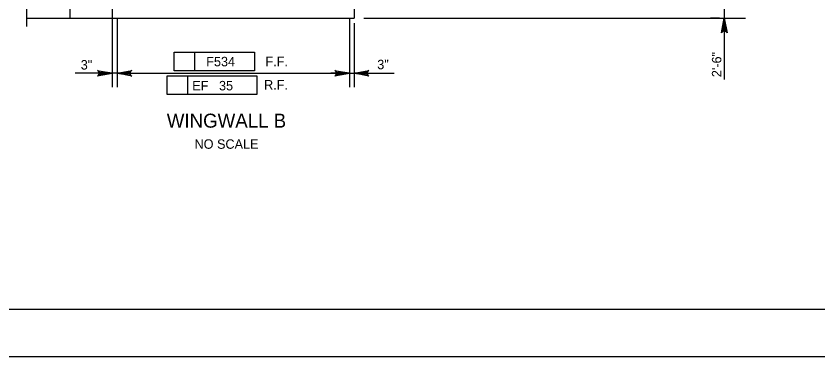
# Model space of a CAD drawing. Extents: x 638340 to 640242, y 295465 to 298435.
# Drawn here: x 638795.1 to 639049.3, y 295465.5 to 295573.4 of the extents above; entities that cross this region are included whole.
import ezdxf

# ---------------------------------------------------------------- set-up
doc = ezdxf.new("R2010")
doc.units = 0
for name, color, linetype in [('2', 7, 'Continuous'), ('4', 7, 'Continuous'), ('Level 10', 7, 'Continuous'), ('Level 3', 7, 'Continuous'), ('Level 4', 7, 'Continuous'), ('PLT-BNDY', 7, 'Continuous')]:
    doc.layers.add(name, color=color, linetype=linetype)

msp = doc.modelspace()

# ---------------------------------------------------------------- linework, layer by layer
at = {"layer": '2'}
msp.add_line((639261.46, 295480.46), (638475.46, 295480.46), dxfattribs=at)
at = {"layer": 'Level 10'}
for p, q in [((638902.33, 295647.03), (638902.33, 295572.74)), ((638812.13, 295585.02), (638812.13, 295572.74)), ((638798.36, 295572.74), (638902.33, 295572.74))]:
    msp.add_line(p, q, dxfattribs=at)
at = {"layer": 'Level 3'}
msp.add_line((638798.36, 295600.64), (638798.36, 295570.12), dxfattribs=at)
at = {"layer": 'Level 4'}
for p, q in [((639019.64, 295585.02), (639019.64, 295572.74)), ((638825.58, 295583.49), (638825.58, 295550.88)), ((638827.12, 295572.74), (638827.12, 295550.88)), ((638900.79, 295572.74), (638900.79, 295550.88)), ((638902.33, 295571.21), (638902.33, 295550.88)), ((638905.31, 295572.74), (638994.94, 295572.74)), ((638994.94, 295572.74), (639026.38, 295572.74)), ((639018.17, 295572.74), (639015.22, 295572.74)), ((639019.64, 295569.8), (639019.64, 295553.28)), ((638845.19, 295562), (638870.68, 295562)), ((638845.19, 295556.11), (638845.19, 295562)), ((638851.77, 295556.11), (638851.77, 295562)), ((638870.68, 295562), (638870.68, 295556.11)), ((638870.68, 295556.11), (638845.19, 295556.11)), ((638819.69, 295555.3), (638813.86, 295555.3)), ((638822.64, 295555.3), (638819.69, 295555.3)), ((638827.12, 295555.3), (638825.58, 295555.3)), ((638830.06, 295555.3), (638897.85, 295555.3)), ((638830.06, 295555.3), (638833.01, 295555.3)), ((638843.03, 295554.46), (638871.39, 295554.46)), ((638843.03, 295548.56), (638843.03, 295554.46)), ((638849.61, 295548.56), (638849.61, 295554.46)), ((638871.39, 295554.46), (638871.39, 295548.56)), ((638897.85, 295555.3), (638894.9, 295555.3)), ((638900.79, 295555.3), (638902.33, 295555.3)), ((638905.28, 295555.3), (638908.22, 295555.3)), ((638908.22, 295555.3), (638914.98, 295555.3)), ((638871.39, 295548.56), (638843.03, 295548.56))]:
    msp.add_line(p, q, dxfattribs=at)
for points in [[(639019.64, 295572.74), (639020.51, 295568.09), (639020.27, 295568.45), (639019.95, 295568.63), (639019.64, 295568.69), (639019.33, 295568.63), (639019.02, 295568.45), (639018.77, 295568.09), (639019.64, 295572.74), (639019.02, 295568.45), (639019.33, 295568.63), (639019.64, 295572.74), (639019.64, 295568.69), (639019.95, 295568.63), (639019.64, 295572.74), (639020.27, 295568.45)], [(638825.58, 295555.3), (638820.93, 295554.43), (638821.29, 295554.68), (638821.47, 295554.99), (638821.53, 295555.3), (638821.47, 295555.61), (638821.29, 295555.92), (638820.93, 295556.17), (638825.58, 295555.3), (638821.29, 295555.92), (638821.47, 295555.61), (638825.58, 295555.3), (638821.53, 295555.3), (638821.47, 295554.99), (638825.58, 295555.3), (638821.29, 295554.68)], [(638827.12, 295555.3), (638831.77, 295556.17), (638831.41, 295555.92), (638831.23, 295555.61), (638831.17, 295555.3), (638831.23, 295554.99), (638831.41, 295554.68), (638831.77, 295554.43), (638827.12, 295555.3), (638831.41, 295554.68), (638831.23, 295554.99), (638827.12, 295555.3), (638831.17, 295555.3), (638831.23, 295555.61), (638827.12, 295555.3), (638831.41, 295555.92)], [(638900.79, 295555.3), (638896.14, 295554.43), (638896.5, 295554.68), (638896.69, 295554.99), (638896.74, 295555.3), (638896.69, 295555.61), (638896.5, 295555.92), (638896.14, 295556.17), (638900.79, 295555.3), (638896.5, 295555.92), (638896.69, 295555.61), (638900.79, 295555.3), (638896.74, 295555.3), (638896.69, 295554.99), (638900.79, 295555.3), (638896.5, 295554.68)], [(638902.33, 295555.3), (638906.98, 295556.17), (638906.62, 295555.92), (638906.44, 295555.61), (638906.38, 295555.3), (638906.44, 295554.99), (638906.62, 295554.68), (638906.98, 295554.43), (638902.33, 295555.3), (638906.62, 295554.68), (638906.44, 295554.99), (638902.33, 295555.3), (638906.38, 295555.3), (638906.44, 295555.61), (638902.33, 295555.3), (638906.62, 295555.92)]]:
    msp.add_lwpolyline(points, dxfattribs=at)
for points in [[(639019.15, 295569.8), (639020.13, 295569.8), (639019.64, 295572.74)], [(638822.64, 295555.79), (638822.64, 295554.81), (638825.58, 295555.3)], [(638830.06, 295555.79), (638830.06, 295554.81), (638827.12, 295555.3)], [(638897.85, 295555.79), (638897.85, 295554.81), (638900.79, 295555.3)], [(638905.28, 295555.79), (638905.28, 295554.81), (638902.33, 295555.3)]]:
    msp.add_lwpolyline(points, close=True, dxfattribs=at)
at = {"layer": 'PLT-BNDY'}
msp.add_lwpolyline([(638435.46, 296059.46), (639276.46, 296059.46), (639276.46, 295465.46), (638435.46, 295465.46)], close=True, dxfattribs=at)

# ---------------------------------------------------------------- texts
at = {"layer": '4'}
for s, height, p in [('WINGWALL B', 4.429, (638842.89, 295538.07)), ('NO SCALE', 3, (638851.68, 295531.38))]:
    msp.add_text(s, height=height, dxfattribs=at).set_placement(p)
at = {"layer": 'Level 4'}
msp.add_text('2\'-6"', height=3, rotation=90, dxfattribs=at).set_placement((639018.71, 295554.06))
for s, p in [('3"', (638815.61, 295556.48)), ('F534', (638855.39, 295557.5)), ('F.F.', (638874.17, 295557.52)), ('3"', (638909.61, 295556.57)), ('EF   35', (638850.97, 295549.87)), ('R.F.', (638873.73, 295550.15))]:
    msp.add_text(s, height=3, dxfattribs=at).set_placement(p)

doc.saveas('drawing.dxf')
